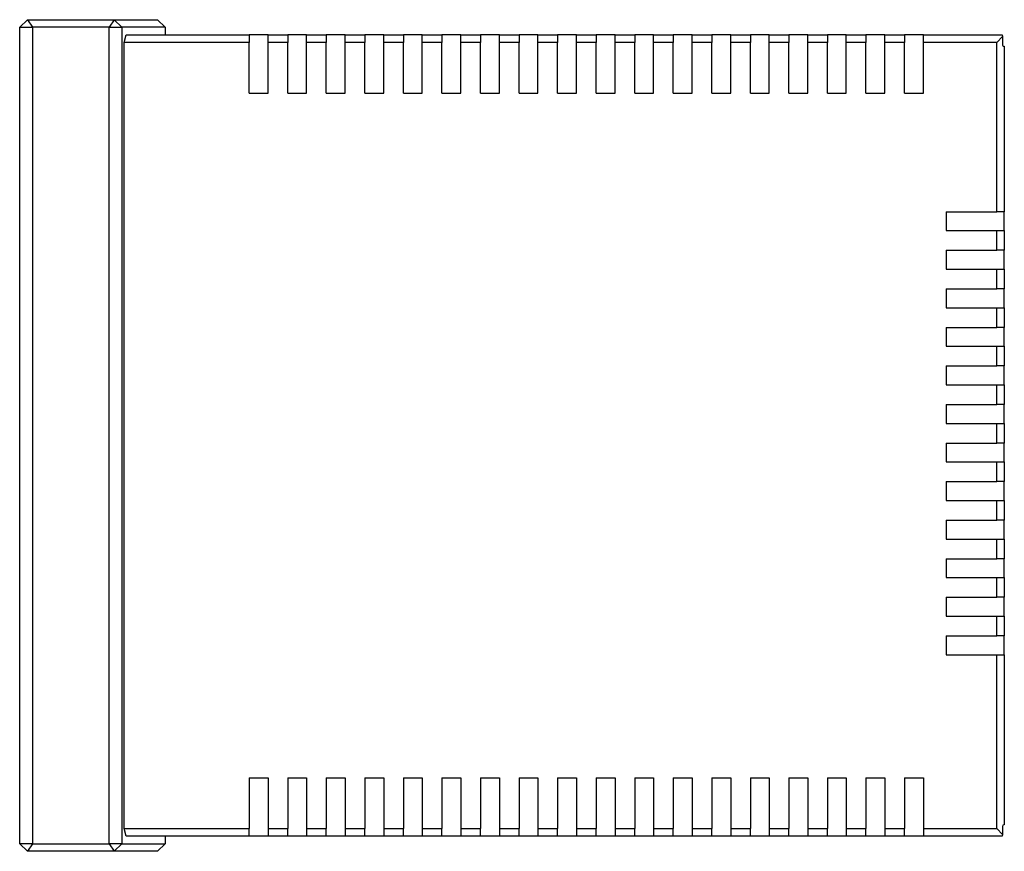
# Model space of a CAD drawing. Header units: millimetres. Extents: x 262469 to 275208, y -32539 to 9411.
# Tile 377 of 428: x 269204 to 269283, y -13284 to -13217. Entities that reach past the tile are written whole.
import ezdxf

# ---------------------------------------------------------------- set-up
doc = ezdxf.new("R2010")
doc.units = ezdxf.units.MM
doc.header["$LTSCALE"] = 100
doc.layers.add('$ IE_TELETECHNIKA', color=5, linetype='Continuous', lineweight=30)

msp = doc.modelspace()

# ---------------------------------------------------------------- linework, layer by layer
at = {"layer": '$ IE_TELETECHNIKA', "color": 7, "linetype": 'Continuous'}
for p, q in [((269204.224, -13217.814), (269204.848, -13217.207)), ((269204.224, -13283.424), (269204.224, -13217.814)), ((269204.224, -13217.814), (269205.249, -13217.814)), ((269204.848, -13217.207), (269205.249, -13217.814)), ((269204.848, -13217.207), (269211.817, -13217.207)), ((269205.249, -13217.814), (269205.249, -13283.424)), ((269211.415, -13217.814), (269205.249, -13217.814)), ((269211.817, -13217.207), (269211.415, -13217.814)), ((269211.415, -13283.424), (269211.415, -13217.814)), ((269211.415, -13217.814), (269212.441, -13217.814)), ((269211.817, -13217.207), (269212.441, -13217.814)), ((269211.817, -13217.207), (269215.296, -13217.207)), ((269212.441, -13217.814), (269212.441, -13283.424)), ((269215.926, -13217.814), (269212.441, -13217.814)), ((269215.296, -13217.207), (269215.926, -13217.814)), ((269215.926, -13217.814), (269215.926, -13218.422)), ((269212.613, -13219.029), (269212.778, -13218.422)), ((269212.778, -13218.422), (269222.669, -13218.422)), ((269222.669, -13218.422), (269222.669, -13219.029)), ((269224.188, -13218.422), (269222.669, -13218.422)), ((269224.188, -13218.422), (269225.768, -13218.422)), ((269224.188, -13219.029), (269224.188, -13218.422)), ((269225.768, -13218.422), (269225.768, -13219.029)), ((269227.286, -13218.422), (269225.768, -13218.422)), ((269227.286, -13219.029), (269227.286, -13218.422)), ((269227.286, -13218.422), (269228.866, -13218.422)), ((269228.866, -13218.422), (269228.866, -13219.029)), ((269230.385, -13218.422), (269228.866, -13218.422)), ((269230.385, -13218.422), (269231.964, -13218.422)), ((269230.385, -13219.029), (269230.385, -13218.422)), ((269231.964, -13218.422), (269231.964, -13219.029)), ((269233.483, -13218.422), (269231.964, -13218.422)), ((269233.483, -13218.422), (269235.062, -13218.422)), ((269233.483, -13219.029), (269233.483, -13218.422)), ((269235.062, -13218.422), (269235.062, -13219.029)), ((269236.581, -13218.422), (269235.062, -13218.422)), ((269236.581, -13219.029), (269236.581, -13218.422)), ((269236.581, -13218.422), (269238.161, -13218.422)), ((269238.161, -13218.422), (269238.161, -13219.029)), ((269239.679, -13218.422), (269238.161, -13218.422)), ((269239.679, -13219.029), (269239.679, -13218.422)), ((269239.679, -13218.422), (269241.259, -13218.422)), ((269241.259, -13218.422), (269241.259, -13219.029)), ((269242.778, -13218.422), (269241.259, -13218.422)), ((269242.778, -13219.029), (269242.778, -13218.422)), ((269242.778, -13218.422), (269244.357, -13218.422)), ((269244.357, -13218.422), (269244.357, -13219.029)), ((269245.876, -13218.422), (269244.357, -13218.422)), ((269245.876, -13219.029), (269245.876, -13218.422)), ((269245.876, -13218.422), (269247.455, -13218.422)), ((269247.455, -13218.422), (269247.455, -13219.029)), ((269248.974, -13218.422), (269247.455, -13218.422)), ((269248.974, -13218.422), (269250.554, -13218.422)), ((269248.974, -13219.029), (269248.974, -13218.422)), ((269250.554, -13218.422), (269250.554, -13219.029)), ((269252.072, -13218.422), (269250.554, -13218.422)), ((269252.072, -13218.422), (269253.652, -13218.422)), ((269252.072, -13219.029), (269252.072, -13218.422)), ((269253.652, -13218.422), (269253.652, -13219.029)), ((269255.171, -13218.422), (269253.652, -13218.422)), ((269255.171, -13218.422), (269256.75, -13218.422)), ((269255.171, -13219.029), (269255.171, -13218.422)), ((269256.75, -13218.422), (269256.75, -13219.029)), ((269258.269, -13218.422), (269256.75, -13218.422)), ((269258.269, -13218.422), (269259.848, -13218.422)), ((269258.269, -13219.029), (269258.269, -13218.422)), ((269259.848, -13218.422), (269259.848, -13219.029)), ((269261.367, -13218.422), (269259.848, -13218.422)), ((269261.367, -13218.422), (269262.947, -13218.422)), ((269261.367, -13219.029), (269261.367, -13218.422)), ((269262.947, -13218.422), (269262.947, -13219.029)), ((269264.465, -13218.422), (269262.947, -13218.422)), ((269264.465, -13219.029), (269264.465, -13218.422)), ((269264.465, -13218.422), (269266.045, -13218.422)), ((269266.045, -13218.422), (269266.045, -13219.029)), ((269267.564, -13218.422), (269266.045, -13218.422)), ((269267.564, -13218.422), (269269.143, -13218.422)), ((269267.564, -13219.029), (269267.564, -13218.422)), ((269269.143, -13218.422), (269269.143, -13219.029)), ((269270.662, -13218.422), (269269.143, -13218.422)), ((269270.662, -13218.422), (269272.241, -13218.422)), ((269270.662, -13219.029), (269270.662, -13218.422)), ((269272.241, -13218.422), (269272.241, -13219.029)), ((269273.76, -13218.422), (269272.241, -13218.422)), ((269273.76, -13218.422), (269275.34, -13218.422)), ((269273.76, -13219.029), (269273.76, -13218.422)), ((269275.34, -13218.422), (269275.34, -13219.029)), ((269276.858, -13218.422), (269275.34, -13218.422)), ((269276.858, -13218.422), (269283.176, -13218.422)), ((269276.858, -13219.029), (269276.858, -13218.422)), ((269282.751, -13219.029), (269283.218, -13218.562)), ((269283.176, -13218.422), (269283.218, -13218.562)), ((269283.218, -13218.562), (269283.218, -13219.211)), ((269212.613, -13282.209), (269212.613, -13219.029)), ((269222.669, -13219.029), (269212.613, -13219.029)), ((269222.669, -13223.099), (269222.669, -13219.029)), ((269224.188, -13223.099), (269224.188, -13219.029)), ((269225.768, -13219.029), (269224.188, -13219.029)), ((269225.768, -13223.099), (269225.768, -13219.029)), ((269227.286, -13223.099), (269227.286, -13219.029)), ((269228.866, -13219.029), (269227.286, -13219.029)), ((269228.866, -13223.099), (269228.866, -13219.029)), ((269230.385, -13223.099), (269230.385, -13219.029)), ((269231.964, -13219.029), (269230.385, -13219.029)), ((269231.964, -13223.099), (269231.964, -13219.029)), ((269233.483, -13223.099), (269233.483, -13219.029)), ((269235.062, -13219.029), (269233.483, -13219.029)), ((269235.062, -13223.099), (269235.062, -13219.029)), ((269236.581, -13223.099), (269236.581, -13219.029)), ((269238.161, -13219.029), (269236.581, -13219.029)), ((269238.161, -13223.099), (269238.161, -13219.029)), ((269239.679, -13223.099), (269239.679, -13219.029)), ((269241.259, -13219.029), (269239.679, -13219.029)), ((269241.259, -13223.099), (269241.259, -13219.029)), ((269244.357, -13219.029), (269242.778, -13219.029)), ((269242.778, -13223.099), (269242.778, -13219.029)), ((269244.357, -13223.099), (269244.357, -13219.029)), ((269247.455, -13219.029), (269245.876, -13219.029)), ((269245.876, -13223.099), (269245.876, -13219.029)), ((269247.455, -13223.099), (269247.455, -13219.029)), ((269250.554, -13219.029), (269248.974, -13219.029)), ((269248.974, -13223.099), (269248.974, -13219.029)), ((269250.554, -13223.099), (269250.554, -13219.029)), ((269253.652, -13219.029), (269252.072, -13219.029)), ((269252.072, -13223.099), (269252.072, -13219.029)), ((269253.652, -13223.099), (269253.652, -13219.029)), ((269256.75, -13219.029), (269255.171, -13219.029)), ((269255.171, -13223.099), (269255.171, -13219.029)), ((269256.75, -13223.099), (269256.75, -13219.029)), ((269259.848, -13219.029), (269258.269, -13219.029)), ((269258.269, -13223.099), (269258.269, -13219.029)), ((269259.848, -13223.099), (269259.848, -13219.029)), ((269262.947, -13219.029), (269261.367, -13219.029)), ((269261.367, -13223.099), (269261.367, -13219.029)), ((269262.947, -13223.099), (269262.947, -13219.029)), ((269266.045, -13219.029), (269264.465, -13219.029)), ((269264.465, -13223.099), (269264.465, -13219.029)), ((269266.045, -13223.099), (269266.045, -13219.029)), ((269269.143, -13219.029), (269267.564, -13219.029)), ((269267.564, -13223.099), (269267.564, -13219.029)), ((269269.143, -13223.099), (269269.143, -13219.029)), ((269272.241, -13219.029), (269270.662, -13219.029)), ((269270.662, -13223.099), (269270.662, -13219.029)), ((269272.241, -13223.099), (269272.241, -13219.029)), ((269275.34, -13219.029), (269273.76, -13219.029)), ((269273.76, -13223.099), (269273.76, -13219.029)), ((269275.34, -13223.099), (269275.34, -13219.029)), ((269282.751, -13219.029), (269276.858, -13219.029)), ((269276.858, -13223.099), (269276.858, -13219.029)), ((269282.751, -13232.637), (269282.751, -13219.029)), ((269283.316, -13219.333), (269283.359, -13219.333)), ((269283.359, -13219.333), (269283.359, -13232.637)), ((269222.669, -13223.099), (269224.188, -13223.099)), ((269225.768, -13223.099), (269227.286, -13223.099)), ((269228.866, -13223.099), (269230.385, -13223.099)), ((269231.964, -13223.099), (269233.483, -13223.099)), ((269235.062, -13223.099), (269236.581, -13223.099)), ((269238.161, -13223.099), (269239.679, -13223.099)), ((269241.259, -13223.099), (269242.778, -13223.099)), ((269244.357, -13223.099), (269245.876, -13223.099)), ((269247.455, -13223.099), (269248.974, -13223.099)), ((269250.554, -13223.099), (269252.072, -13223.099)), ((269253.652, -13223.099), (269255.171, -13223.099)), ((269256.75, -13223.099), (269258.269, -13223.099)), ((269259.848, -13223.099), (269261.367, -13223.099)), ((269262.947, -13223.099), (269264.465, -13223.099)), ((269266.045, -13223.099), (269267.564, -13223.099)), ((269269.143, -13223.099), (269270.662, -13223.099)), ((269272.241, -13223.099), (269273.76, -13223.099)), ((269275.34, -13223.099), (269276.858, -13223.099)), ((269278.681, -13232.637), (269282.751, -13232.637)), ((269278.681, -13232.637), (269278.681, -13234.156)), ((269283.359, -13232.637), (269282.751, -13232.637)), ((269283.359, -13234.156), (269283.359, -13232.637)), ((269278.681, -13234.156), (269282.751, -13234.156)), ((269282.751, -13235.735), (269282.751, -13234.156)), ((269282.751, -13234.156), (269283.359, -13234.156)), ((269283.359, -13234.156), (269283.359, -13235.735)), ((269278.681, -13235.735), (269282.751, -13235.735)), ((269278.681, -13235.735), (269278.681, -13237.254)), ((269283.359, -13235.735), (269282.751, -13235.735)), ((269283.359, -13237.254), (269283.359, -13235.735)), ((269278.681, -13237.254), (269282.751, -13237.254)), ((269282.751, -13238.834), (269282.751, -13237.254)), ((269282.751, -13237.254), (269283.359, -13237.254)), ((269283.359, -13237.254), (269283.359, -13238.834)), ((269278.681, -13238.834), (269282.751, -13238.834)), ((269278.681, -13238.834), (269278.681, -13240.352)), ((269283.359, -13238.834), (269282.751, -13238.834)), ((269283.359, -13240.352), (269283.359, -13238.834)), ((269278.681, -13240.352), (269282.751, -13240.352)), ((269282.751, -13241.932), (269282.751, -13240.352)), ((269282.751, -13240.352), (269283.359, -13240.352)), ((269283.359, -13240.352), (269283.359, -13241.932)), ((269278.681, -13241.932), (269282.751, -13241.932)), ((269278.681, -13241.932), (269278.681, -13243.451)), ((269283.359, -13241.932), (269282.751, -13241.932)), ((269283.359, -13243.451), (269283.359, -13241.932)), ((269278.681, -13243.451), (269282.751, -13243.451)), ((269282.751, -13245.03), (269282.751, -13243.451)), ((269282.751, -13243.451), (269283.359, -13243.451)), ((269283.359, -13243.451), (269283.359, -13245.03)), ((269278.681, -13245.03), (269282.751, -13245.03)), ((269278.681, -13245.03), (269278.681, -13246.549)), ((269283.359, -13245.03), (269282.751, -13245.03)), ((269283.359, -13246.549), (269283.359, -13245.03)), ((269278.681, -13246.549), (269282.751, -13246.549)), ((269282.751, -13248.128), (269282.751, -13246.549)), ((269282.751, -13246.549), (269283.359, -13246.549)), ((269283.359, -13246.549), (269283.359, -13248.128)), ((269278.681, -13248.128), (269282.751, -13248.128)), ((269278.681, -13248.128), (269278.681, -13249.647)), ((269283.359, -13248.128), (269282.751, -13248.128)), ((269283.359, -13249.647), (269283.359, -13248.128)), ((269278.681, -13249.647), (269282.751, -13249.647)), ((269282.751, -13251.227), (269282.751, -13249.647)), ((269282.751, -13249.647), (269283.359, -13249.647)), ((269283.359, -13249.647), (269283.359, -13251.227)), ((269278.681, -13251.227), (269282.751, -13251.227)), ((269278.681, -13251.227), (269278.681, -13252.745)), ((269283.359, -13251.227), (269282.751, -13251.227)), ((269283.359, -13252.745), (269283.359, -13251.227)), ((269278.681, -13252.745), (269282.751, -13252.745)), ((269282.751, -13254.325), (269282.751, -13252.745)), ((269282.751, -13252.745), (269283.359, -13252.745)), ((269283.359, -13252.745), (269283.359, -13254.325)), ((269278.681, -13254.325), (269282.751, -13254.325)), ((269278.681, -13254.325), (269278.681, -13255.844)), ((269283.359, -13254.325), (269282.751, -13254.325)), ((269283.359, -13255.844), (269283.359, -13254.325)), ((269278.681, -13255.844), (269282.751, -13255.844)), ((269282.751, -13257.423), (269282.751, -13255.844)), ((269282.751, -13255.844), (269283.359, -13255.844)), ((269283.359, -13255.844), (269283.359, -13257.423)), ((269278.681, -13257.423), (269282.751, -13257.423)), ((269278.681, -13257.423), (269278.681, -13258.942)), ((269283.359, -13257.423), (269282.751, -13257.423)), ((269283.359, -13258.942), (269283.359, -13257.423)), ((269278.681, -13258.942), (269282.751, -13258.942)), ((269282.751, -13260.521), (269282.751, -13258.942)), ((269282.751, -13258.942), (269283.359, -13258.942)), ((269283.359, -13258.942), (269283.359, -13260.521)), ((269278.681, -13260.521), (269282.751, -13260.521)), ((269278.681, -13260.521), (269278.681, -13262.04)), ((269283.359, -13260.521), (269282.751, -13260.521)), ((269283.359, -13262.04), (269283.359, -13260.521)), ((269278.681, -13262.04), (269282.751, -13262.04)), ((269282.751, -13263.62), (269282.751, -13262.04)), ((269282.751, -13262.04), (269283.359, -13262.04)), ((269283.359, -13262.04), (269283.359, -13263.62)), ((269278.681, -13263.62), (269282.751, -13263.62)), ((269278.681, -13263.62), (269278.681, -13265.138)), ((269283.359, -13263.62), (269282.751, -13263.62)), ((269283.359, -13265.138), (269283.359, -13263.62)), ((269278.681, -13265.138), (269282.751, -13265.138)), ((269282.751, -13266.718), (269282.751, -13265.138)), ((269282.751, -13265.138), (269283.359, -13265.138)), ((269283.359, -13265.138), (269283.359, -13266.718)), ((269278.681, -13266.718), (269282.751, -13266.718)), ((269278.681, -13266.718), (269278.681, -13268.237)), ((269283.359, -13266.718), (269282.751, -13266.718)), ((269283.359, -13268.237), (269283.359, -13266.718)), ((269278.681, -13268.237), (269282.751, -13268.237)), ((269282.751, -13282.209), (269282.751, -13268.237)), ((269282.751, -13268.237), (269283.359, -13268.237)), ((269283.359, -13268.237), (269283.359, -13281.905)), ((269222.669, -13278.139), (269224.188, -13278.139)), ((269222.669, -13278.139), (269222.669, -13282.209)), ((269224.188, -13278.139), (269224.188, -13282.209)), ((269225.768, -13278.139), (269227.286, -13278.139)), ((269225.768, -13278.139), (269225.768, -13282.209)), ((269227.286, -13278.139), (269227.286, -13282.209)), ((269228.866, -13278.139), (269230.385, -13278.139)), ((269228.866, -13278.139), (269228.866, -13282.209)), ((269230.385, -13278.139), (269230.385, -13282.209)), ((269231.964, -13278.139), (269233.483, -13278.139)), ((269231.964, -13278.139), (269231.964, -13282.209)), ((269233.483, -13278.139), (269233.483, -13282.209)), ((269235.062, -13278.139), (269236.581, -13278.139)), ((269235.062, -13278.139), (269235.062, -13282.209)), ((269236.581, -13278.139), (269236.581, -13282.209)), ((269238.161, -13278.139), (269239.679, -13278.139)), ((269238.161, -13278.139), (269238.161, -13282.209)), ((269239.679, -13278.139), (269239.679, -13282.209)), ((269241.259, -13278.139), (269242.778, -13278.139)), ((269241.259, -13278.139), (269241.259, -13282.209)), ((269242.778, -13278.139), (269242.778, -13282.209)), ((269244.357, -13278.139), (269245.876, -13278.139)), ((269244.357, -13278.139), (269244.357, -13282.209)), ((269245.876, -13278.139), (269245.876, -13282.209)), ((269247.455, -13278.139), (269248.974, -13278.139)), ((269247.455, -13278.139), (269247.455, -13282.209)), ((269248.974, -13278.139), (269248.974, -13282.209)), ((269250.554, -13278.139), (269252.072, -13278.139)), ((269250.554, -13278.139), (269250.554, -13282.209)), ((269252.072, -13278.139), (269252.072, -13282.209)), ((269253.652, -13278.139), (269255.171, -13278.139)), ((269253.652, -13278.139), (269253.652, -13282.209)), ((269255.171, -13278.139), (269255.171, -13282.209)), ((269256.75, -13278.139), (269258.269, -13278.139)), ((269256.75, -13278.139), (269256.75, -13282.209)), ((269258.269, -13278.139), (269258.269, -13282.209)), ((269259.848, -13278.139), (269261.367, -13278.139)), ((269259.848, -13278.139), (269259.848, -13282.209)), ((269261.367, -13278.139), (269261.367, -13282.209)), ((269262.947, -13278.139), (269264.465, -13278.139)), ((269262.947, -13278.139), (269262.947, -13282.209)), ((269264.465, -13278.139), (269264.465, -13282.209)), ((269266.045, -13278.139), (269267.564, -13278.139)), ((269266.045, -13278.139), (269266.045, -13282.209)), ((269267.564, -13278.139), (269267.564, -13282.209)), ((269269.143, -13278.139), (269270.662, -13278.139)), ((269269.143, -13278.139), (269269.143, -13282.209)), ((269270.662, -13278.139), (269270.662, -13282.209)), ((269272.241, -13278.139), (269273.76, -13278.139)), ((269272.241, -13278.139), (269272.241, -13282.209)), ((269273.76, -13278.139), (269273.76, -13282.209)), ((269275.34, -13278.139), (269276.858, -13278.139)), ((269275.34, -13278.139), (269275.34, -13282.209)), ((269276.858, -13278.139), (269276.858, -13282.209)), ((269283.359, -13281.905), (269283.316, -13281.905)), ((269212.778, -13282.817), (269212.613, -13282.209)), ((269212.613, -13282.209), (269222.669, -13282.209)), ((269222.669, -13282.817), (269222.669, -13282.209)), ((269224.188, -13282.209), (269225.768, -13282.209)), ((269224.188, -13282.209), (269224.188, -13282.817)), ((269225.768, -13282.817), (269225.768, -13282.209)), ((269227.286, -13282.209), (269228.866, -13282.209)), ((269227.286, -13282.209), (269227.286, -13282.817)), ((269228.866, -13282.817), (269228.866, -13282.209)), ((269230.385, -13282.209), (269231.964, -13282.209)), ((269230.385, -13282.209), (269230.385, -13282.817)), ((269231.964, -13282.817), (269231.964, -13282.209)), ((269233.483, -13282.209), (269235.062, -13282.209)), ((269233.483, -13282.209), (269233.483, -13282.817)), ((269235.062, -13282.817), (269235.062, -13282.209)), ((269236.581, -13282.209), (269238.161, -13282.209)), ((269236.581, -13282.209), (269236.581, -13282.817)), ((269238.161, -13282.817), (269238.161, -13282.209)), ((269239.679, -13282.209), (269241.259, -13282.209)), ((269239.679, -13282.209), (269239.679, -13282.817)), ((269241.259, -13282.817), (269241.259, -13282.209)), ((269242.778, -13282.209), (269244.357, -13282.209)), ((269242.778, -13282.209), (269242.778, -13282.817)), ((269244.357, -13282.817), (269244.357, -13282.209)), ((269245.876, -13282.209), (269247.455, -13282.209)), ((269245.876, -13282.209), (269245.876, -13282.817)), ((269247.455, -13282.817), (269247.455, -13282.209)), ((269248.974, -13282.209), (269250.554, -13282.209)), ((269248.974, -13282.209), (269248.974, -13282.817)), ((269250.554, -13282.817), (269250.554, -13282.209)), ((269252.072, -13282.209), (269253.652, -13282.209)), ((269252.072, -13282.209), (269252.072, -13282.817)), ((269253.652, -13282.817), (269253.652, -13282.209)), ((269255.171, -13282.209), (269256.75, -13282.209)), ((269255.171, -13282.209), (269255.171, -13282.817)), ((269256.75, -13282.817), (269256.75, -13282.209)), ((269258.269, -13282.209), (269259.848, -13282.209)), ((269258.269, -13282.209), (269258.269, -13282.817)), ((269259.848, -13282.817), (269259.848, -13282.209)), ((269261.367, -13282.209), (269262.947, -13282.209)), ((269261.367, -13282.209), (269261.367, -13282.817)), ((269262.947, -13282.817), (269262.947, -13282.209)), ((269264.465, -13282.209), (269266.045, -13282.209)), ((269264.465, -13282.209), (269264.465, -13282.817)), ((269266.045, -13282.817), (269266.045, -13282.209)), ((269267.564, -13282.209), (269269.143, -13282.209)), ((269267.564, -13282.209), (269267.564, -13282.817)), ((269269.143, -13282.817), (269269.143, -13282.209)), ((269270.662, -13282.209), (269272.241, -13282.209)), ((269270.662, -13282.209), (269270.662, -13282.817)), ((269272.241, -13282.817), (269272.241, -13282.209)), ((269273.76, -13282.209), (269275.34, -13282.209)), ((269273.76, -13282.209), (269273.76, -13282.817)), ((269275.34, -13282.817), (269275.34, -13282.209)), ((269276.858, -13282.209), (269282.751, -13282.209)), ((269276.858, -13282.209), (269276.858, -13282.817)), ((269283.218, -13282.676), (269282.751, -13282.209)), ((269283.218, -13282.676), (269283.176, -13282.817)), ((269283.218, -13282.027), (269283.218, -13282.676)), ((269205.249, -13283.424), (269204.224, -13283.424)), ((269204.848, -13284.032), (269204.224, -13283.424)), ((269205.249, -13283.424), (269204.848, -13284.032)), ((269205.249, -13283.424), (269211.415, -13283.424)), ((269212.441, -13283.424), (269211.415, -13283.424)), ((269211.415, -13283.424), (269211.817, -13284.032)), ((269212.441, -13283.424), (269211.817, -13284.032)), ((269212.441, -13283.424), (269215.926, -13283.424)), ((269222.669, -13282.817), (269212.778, -13282.817)), ((269215.926, -13283.424), (269215.296, -13284.032)), ((269215.926, -13282.817), (269215.926, -13283.424)), ((269224.188, -13282.817), (269222.669, -13282.817)), ((269225.768, -13282.817), (269224.188, -13282.817)), ((269227.286, -13282.817), (269225.768, -13282.817)), ((269228.866, -13282.817), (269227.286, -13282.817)), ((269230.385, -13282.817), (269228.866, -13282.817)), ((269231.964, -13282.817), (269230.385, -13282.817)), ((269233.483, -13282.817), (269231.964, -13282.817)), ((269235.062, -13282.817), (269233.483, -13282.817)), ((269236.581, -13282.817), (269235.062, -13282.817)), ((269238.161, -13282.817), (269236.581, -13282.817)), ((269239.679, -13282.817), (269238.161, -13282.817)), ((269241.259, -13282.817), (269239.679, -13282.817)), ((269242.778, -13282.817), (269241.259, -13282.817)), ((269244.357, -13282.817), (269242.778, -13282.817)), ((269245.876, -13282.817), (269244.357, -13282.817)), ((269247.455, -13282.817), (269245.876, -13282.817)), ((269248.974, -13282.817), (269247.455, -13282.817)), ((269250.554, -13282.817), (269248.974, -13282.817)), ((269252.072, -13282.817), (269250.554, -13282.817)), ((269253.652, -13282.817), (269252.072, -13282.817)), ((269255.171, -13282.817), (269253.652, -13282.817)), ((269256.75, -13282.817), (269255.171, -13282.817)), ((269258.269, -13282.817), (269256.75, -13282.817)), ((269259.848, -13282.817), (269258.269, -13282.817)), ((269261.367, -13282.817), (269259.848, -13282.817)), ((269262.947, -13282.817), (269261.367, -13282.817)), ((269264.465, -13282.817), (269262.947, -13282.817)), ((269266.045, -13282.817), (269264.465, -13282.817)), ((269267.564, -13282.817), (269266.045, -13282.817)), ((269269.143, -13282.817), (269267.564, -13282.817)), ((269270.662, -13282.817), (269269.143, -13282.817)), ((269272.241, -13282.817), (269270.662, -13282.817)), ((269273.76, -13282.817), (269272.241, -13282.817)), ((269275.34, -13282.817), (269273.76, -13282.817)), ((269276.858, -13282.817), (269275.34, -13282.817)), ((269283.176, -13282.817), (269276.858, -13282.817)), ((269211.817, -13284.032), (269204.848, -13284.032)), ((269215.296, -13284.032), (269211.817, -13284.032))]:
    msp.add_line(p, q, dxfattribs=at)
for centre, start_param, end_param in [((269283.316, -13219.211), 1.570796, 3.141593), ((269283.316, -13282.027), 0, 1.570796)]:
    msp.add_ellipse(centre, major_axis=(0, 0.122), ratio=0.803101, start_param=start_param, end_param=end_param, dxfattribs=at)

doc.saveas('drawing.dxf')
